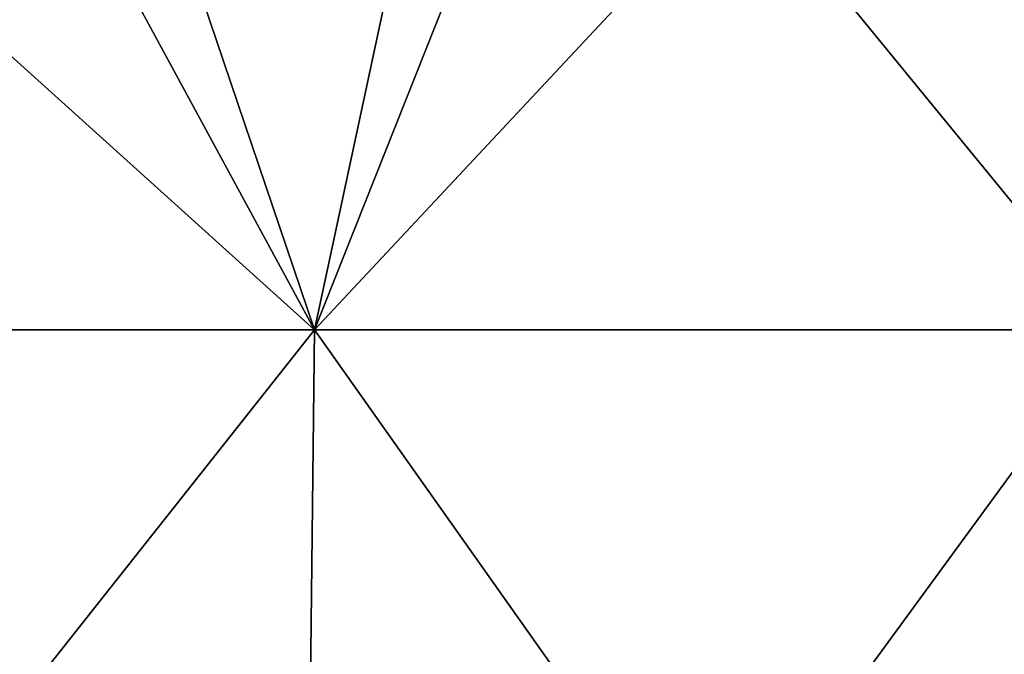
# Model space of a CAD drawing. Header units: millimetres. Extents: x -125 to 125, y -46 to 12.
# Tile 242 of 265: x 78.61 to 89.17, y -1.61 to 5.19. Entities that reach past the tile are written whole.
import ezdxf

# ---------------------------------------------------------------- set-up
doc = ezdxf.new("R2010")
doc.units = ezdxf.units.MM
doc.header["$LTSCALE"] = 26.699852
doc.layers.add('182', color=7, linetype='CONTINUOUS')
doc.layers.add('183', color=7, linetype='CONTINUOUS')

msp = doc.modelspace()

# ---------------------------------------------------------------- linework, layer by layer
at = {"layer": '182', "color": 7, "linetype": 'CONTINUOUS'}
for points in [[(72.435, 1.868, -101.721), (77.936, 8.942, -97.729), (81.777, 1.868, -94.375), (72.435, 1.868, -101.721)], [(77.936, 8.942, -97.729), (83.293, 8.942, -93.205), (81.777, 1.868, -94.375), (77.936, 8.942, -97.729)], [(83.293, 8.942, -93.205), (88.388, 8.942, -88.388), (81.777, 1.868, -94.375), (83.293, 8.942, -93.205)], [(81.777, 1.868, -94.375), (88.388, 8.942, -88.388), (90.377, 1.868, -86.175), (81.777, 1.868, -94.375)], [(88.388, 8.942, -88.388), (93.205, 8.942, -83.293), (90.377, 1.868, -86.175), (88.388, 8.942, -88.388)], [(72.435, 1.868, -101.721), (81.777, 1.868, -94.375), (72.314, -10.087, -101.551), (72.435, 1.868, -101.721)], [(72.314, -10.087, -101.551), (81.777, 1.868, -94.375), (81.64, -10.087, -94.218), (72.314, -10.087, -101.551)], [(81.777, 1.868, -94.375), (90.377, 1.868, -86.175), (81.64, -10.087, -94.218), (81.777, 1.868, -94.375)], [(81.64, -10.087, -94.218), (90.377, 1.868, -86.175), (90.226, -10.087, -86.031), (81.64, -10.087, -94.218)]]:
    msp.add_3dface(points, dxfattribs=at)
at = {"layer": '183', "color": 7, "linetype": 'CONTINUOUS'}
for points in [[(81.777, 1.868, 94.375), (73.934, 8.942, 100.79), (72.435, 1.868, 101.721), (81.777, 1.868, 94.375)], [(79.38, 8.942, 96.56), (73.934, 8.942, 100.79), (81.777, 1.868, 94.375), (79.38, 8.942, 96.56)], [(84.584, 8.942, 92.036), (79.38, 8.942, 96.56), (81.777, 1.868, 94.375), (84.584, 8.942, 92.036)], [(90.377, 1.868, 86.175), (84.584, 8.942, 92.036), (81.777, 1.868, 94.375), (90.377, 1.868, 86.175)], [(89.53, 8.942, 87.232), (84.584, 8.942, 92.036), (90.377, 1.868, 86.175), (89.53, 8.942, 87.232)], [(81.64, -10.087, 94.218), (72.435, 1.868, 101.721), (72.314, -10.087, 101.551), (81.64, -10.087, 94.218)], [(81.777, 1.868, 94.375), (72.435, 1.868, 101.721), (81.64, -10.087, 94.218), (81.777, 1.868, 94.375)], [(90.226, -10.087, 86.031), (81.777, 1.868, 94.375), (81.64, -10.087, 94.218), (90.226, -10.087, 86.031)], [(90.377, 1.868, 86.175), (81.777, 1.868, 94.375), (90.226, -10.087, 86.031), (90.377, 1.868, 86.175)]]:
    msp.add_3dface(points, dxfattribs=at)

doc.saveas('drawing.dxf')
